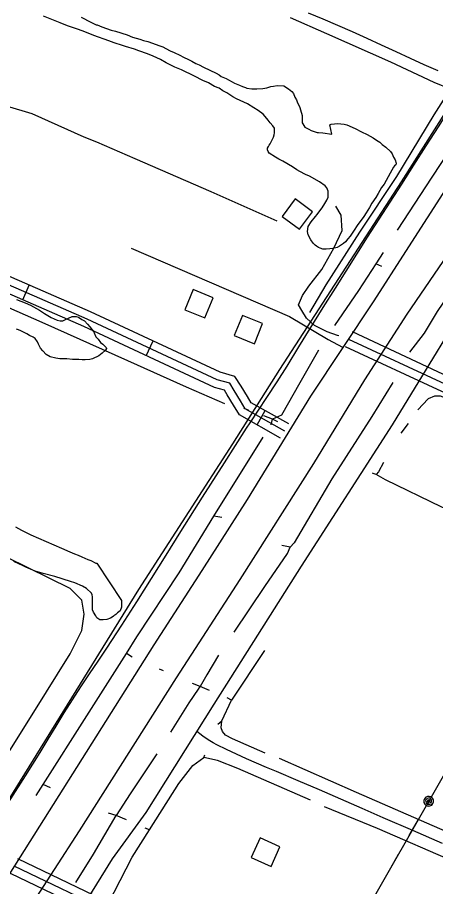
# Model space of a CAD drawing. Extents: x 3297735 to 3335592, y 670436 to 695807.
# Drawn here: x 3306106 to 3306877, y 682048 to 683651 of the extents above; entities that cross this region are included whole.
import ezdxf

# ---------------------------------------------------------------- set-up
doc = ezdxf.new("R2010")
doc.units = 0
for name, color, linetype in [('V-BLDG-OTLN', 7, 'Continuous'), ('V-DTCH-CNTR', 7, 'Continuous'), ('V-RAIL-TRAK', 7, 'Continuous'), ('V-ROAD-CNTR', 7, 'Continuous'), ('V-SITE-VEGE', 7, 'Continuous'), ('V-TOPO-SHOR', 7, 'Continuous'), ('V-UTIL-LINE', 7, 'Continuous')]:
    doc.layers.add(name, color=color, linetype=linetype)

msp = doc.modelspace()

# ---------------------------------------------------------------- linework, layer by layer
at = {"layer": 'V-BLDG-OTLN'}
for points in [[(3306626.3, 683260.4), (3306650.2, 683292.5), (3306618.1, 683316.4), (3306594.2, 683284.3)], [(3306414.7, 683112), (3306451.8, 683097), (3306466.8, 683134.1), (3306429.8, 683149.1)], [(3306505.9, 683064.4), (3306543, 683049.3), (3306558, 683086.4), (3306520.9, 683101.4)], [(3306590.1, 682121.3), (3306553.7, 682137.8), (3306537.2, 682101.4), (3306573.6, 682084.9)]]:
    msp.add_lwpolyline(points, close=True, dxfattribs=at)
at = {"layer": 'V-DTCH-CNTR'}
msp.add_lwpolyline([(3306044, 682223.2), (3306136.2, 682369.9), (3306203.4, 682477.2), (3306224.9, 682520.4), (3306229.3, 682550.6), (3306224.8, 682576), (3306203.1, 682598.1), (3306048, 682673.8)], dxfattribs=at)
at = {"layer": 'V-RAIL-TRAK'}
for points in [[(3306646.1, 683077.7), (3306669.9, 683115.9), (3306692.5, 683151.7), (3306712, 683183.2), (3306731.7, 683214.6), (3306751.6, 683245.9), (3306814.6, 683343.5), (3306837.2, 683378.8), (3306859.8, 683414.3), (3306882.3, 683449.7), (3306932.6, 683530.3)], [(3306535.3, 682903.4), (3306566.2, 682950.4), (3306584.8, 682979.1), (3306603.2, 683007.8), (3306625.2, 683043.9), (3306646.1, 683077.7)], [(3306022.5, 682099), (3306039, 682125), (3306066.5, 682167.4), (3306093.7, 682209.8), (3306120.9, 682252.4), (3306147.9, 682295), (3306162.6, 682319.6), (3306177.4, 682344), (3306192.5, 682368.2), (3306207.8, 682392.4), (3306223.2, 682416.4), (3306238.9, 682440.3), (3306254.8, 682464), (3306270.9, 682487.6), (3306298.5, 682530.4), (3306326, 682573.3), (3306353.2, 682616.4), (3306380.3, 682659.5), (3306407.2, 682702.8), (3306447.6, 682766.4), (3306488.1, 682829.9), (3306528.7, 682893.4), (3306535.3, 682903.4)]]:
    msp.add_lwpolyline(points, dxfattribs=at)
at = {"layer": 'V-ROAD-CNTR'}
for p, q in [((3306116, 683130.1), (3306128, 683157.6)), ((3306343.4, 683027.3), (3306356.1, 683054.5)), ((3306547.9, 682899.8), (3306562.7, 682925.9))]:
    msp.add_line(p, q, dxfattribs=at)
for points in [[(3306591.4, 682875.2), (3306515.3, 682918.3), (3306504.4, 682936.2), (3306492.8, 682955.1), (3306487.8, 682963.4), (3306469.2, 682968.5), (3306228.5, 683081), (3305773.6, 683279.5), (3305448.9, 683414.9), (3305276.4, 683495.6), (3305179.2, 683543.2), (3305116.3, 683570.8), (3305025.6, 683596.9), (3304956.7, 683623.7), (3304731.8, 683713.9), (3304457.3, 683833.8), (3304511.4, 683958.2)], [(3306598.8, 682888.3), (3306526.1, 682929.4), (3306517.2, 682944.1), (3306505.6, 682963), (3306497.5, 682976.3), (3306474.4, 682982.6), (3306234.6, 683094.7), (3305779.5, 683293.3), (3305455, 683428.6), (3305282.9, 683509.2), (3305185.5, 683556.8), (3305121.4, 683585), (3305030.4, 683611.1), (3304962.2, 683637.7), (3304737.6, 683727.7), (3304477, 683841.6), (3304525.1, 683952.2)], [(3306606.2, 682901.3), (3306536.9, 682940.6), (3306530, 682951.9), (3306518.4, 682970.8), (3306507.2, 682989.2), (3306479.6, 682996.7), (3306240.8, 683108.3), (3305785.4, 683307.1), (3305461, 683442.3), (3305289.4, 683522.7), (3305191.8, 683570.5), (3305126.5, 683599.1), (3305035.2, 683625.4), (3304967.7, 683651.6), (3304743.4, 683741.6), (3304496.7, 683849.3), (3304538.9, 683946.2)], [(3306881.6, 683552.8), (3306856.1, 683564.1), (3306830.6, 683575.4), (3306804.1, 683588), (3306777.4, 683600.4), (3306750.7, 683612.6), (3306723.9, 683624.5), (3306697, 683636.3), (3306670, 683647.8), (3306642.9, 683659.1)], [(3304192.9, 679233.4), (3304383.7, 679531.7), (3304520.6, 679750.3), (3304668.9, 679982.1), (3304829.4, 680227.6), (3305006.6, 680506.3), (3305142.6, 680725.3), (3305300.9, 680976.5), (3305510.9, 681300.1), (3305638.3, 681505.2), (3305719.2, 681636.2), (3305863.4, 681851.3), (3306005.2, 682081.2), (3306061.1, 682162.3), (3306330.2, 682595.9), (3306503.2, 682864.6), (3306590.1, 683001.6), (3306814.2, 683348), (3307001.2, 683642.4)], [(3306935.7, 683397.5), (3306821.5, 683219.6), (3306763.4, 683128.2), (3306646.6, 682952.6), (3306529.4, 682762.2), (3306445.8, 682630.8), (3306357.8, 682493.7), (3306039.4, 681989.6), (3305799.4, 681614.1), (3305636.1, 681359.5), (3305375.2, 680948.7), (3305242.5, 680742.1), (3305061.3, 680455.6), (3304904.1, 680203), (3304778.5, 680014.9), (3304644.7, 679807.3), (3304577.5, 679692.1), (3304453.5, 679500.2), (3304351.5, 679340.1)], [(3306698.9, 683063.7), (3306696.4, 683064.8), (3306677.3, 683071.5), (3306653.5, 683082.9), (3306639.1, 683096.8), (3306630.5, 683110.8), (3306624.4, 683120.9), (3306631.5, 683138.2), (3306643.3, 683155.5), (3306667.5, 683186.5), (3306689.5, 683225.4), (3306704.6, 683258.2), (3306703, 683286.8), (3306693.2, 683302.9)], [(3304296.8, 679131), (3304485.2, 679427.5), (3304643.8, 679677.7), (3304822.1, 679956.2), (3304944.1, 680149.2), (3305093.5, 680386.4), (3305333.9, 680752.5), (3305421.3, 680898.4), (3305571.2, 681134.4), (3305709.9, 681350.9), (3305849.8, 681574.6), (3306021.1, 681837.9), (3306128.4, 682008.3), (3306220.7, 682150.9), (3306399.5, 682433.3), (3306516.5, 682614.4), (3306652.7, 682828.7), (3306746.7, 682982.5), (3306824.5, 683104.1), (3306933.2, 683263)], [(3306315.9, 683225.8), (3306607.9, 683099.7), (3306678.8, 683057), (3306705.3, 683043.3)], [(3306969.5, 683182.8), (3306796.8, 682899.7), (3306629, 682638.9), (3306468.5, 682384.2), (3306342.8, 682184.5), (3306280.5, 682098.9), (3306181.2, 681937.8), (3306004.2, 681667.5), (3305918.9, 681528.3), (3305814.3, 681358.9), (3305644, 681099.8), (3305514, 680886.8), (3305487.9, 680854.3), (3305391.6, 680703.6), (3305252.6, 680490.4), (3305145.5, 680314), (3305063.4, 680183.5), (3304875.2, 679892.4), (3304792.7, 679761.7), (3304683.1, 679590.7), (3304601.2, 679460.9), (3304535.3, 679358.3)], [(3306716.7, 683058), (3306894, 682975.4), (3307243.6, 682830), (3307599.5, 682678.8), (3307891.4, 682549.5)], [(3306723, 683071.6), (3306900.1, 682989.1), (3307249.4, 682843.9), (3307605.5, 682692.5), (3307897.5, 682563.2)], [(3306710.4, 683044.4), (3306888, 682961.7), (3307237.8, 682816.2), (3307593.5, 682665), (3307885.3, 682535.8)], [(3306889.7, 682127.3), (3306835.2, 682151.1), (3306780.5, 682174.6), (3306741.4, 682192.1), (3306702.2, 682209.4), (3306662.9, 682226.5), (3306623.5, 682243.3), (3306584, 682260), (3306565.4, 682267.7), (3306546.9, 682275.6), (3306528.4, 682283.7), (3306510.1, 682292), (3306491.8, 682300.6), (3306473.7, 682309.4), (3306467.1, 682313.1), (3306460.6, 682317), (3306454.3, 682321.1), (3306448.1, 682325.4), (3306442.1, 682330), (3306436.2, 682334.8)], [(3307285.7, 681578.1), (3307064.5, 681672.7), (3306868.1, 681757.5), (3306694.5, 681832.8), (3306460.6, 681939.5), (3306293.4, 682009.3), (3306106.6, 682099.2)], [(3308863.9, 680880.3), (3308764, 680917.3), (3308491.6, 681035.4), (3308160.4, 681181.1), (3307871.3, 681305.8), (3307619.1, 681413.6), (3307337.7, 681539.5), (3307058.6, 681658.9), (3306862.1, 681743.7), (3306688.4, 681819.1), (3306454.6, 681925.7), (3306287.3, 681995.6), (3306100.1, 682085.7)], [(3307273.2, 681550.8), (3307052.7, 681645.1), (3306856.1, 681729.9), (3306682.3, 681805.4), (3306448.6, 681912), (3306281.2, 681981.9), (3306093.6, 682072.2)]]:
    msp.add_lwpolyline(points, dxfattribs=at)
at = {"layer": 'V-SITE-VEGE'}
for points in [[(3306380.6, 683567.6), (3306369.9, 683573.5), (3306356.5, 683580), (3306345.8, 683584.2), (3306329.7, 683589.8), (3306321.7, 683593), (3306305.2, 683597.7), (3306299.8, 683599.6), (3306284.6, 683604.2), (3306274.8, 683608.4), (3306246.7, 683618.2), (3306230.2, 683624.7), (3306219, 683628.9), (3306198.5, 683635.8), (3306184.7, 683641.4), (3306166.4, 683648.4), (3306153.9, 683653.5)], [(3306223.4, 683651.7), (3306228.3, 683649.4), (3306236.7, 683644.8), (3306247.4, 683639.2), (3306251, 683637.9), (3306253.2, 683637.4), (3306261.7, 683633.7), (3306270.6, 683630.9), (3306279.1, 683627.6), (3306286.7, 683625.7), (3306308.6, 683619.2), (3306318, 683615), (3306331.8, 683611.3), (3306338.5, 683608.9), (3306346.5, 683606.6), (3306368.4, 683599.1), (3306374.2, 683596.8), (3306380, 683594), (3306388, 683589.9), (3306395.1, 683586.7), (3306405.8, 683581.6), (3306412.5, 683577.9), (3306421.4, 683573.8), (3306427.7, 683570.6), (3306435.2, 683566.4), (3306441, 683564.1), (3306449, 683559.5), (3306472.7, 683548.4), (3306478, 683545.2), (3306482, 683542.5), (3306490.9, 683538.8), (3306495.4, 683536), (3306502, 683532.4), (3306506.5, 683530.1), (3306515.4, 683526.4), (3306521.2, 683523.6), (3306526.6, 683522.2), (3306529.2, 683520.8), (3306538.2, 683519.8), (3306547.2, 683519.7), (3306558.4, 683520.4), (3306566, 683521.7), (3306573.2, 683523.8), (3306578.2, 683524.2), (3306584.9, 683525.5), (3306597, 683525.3), (3306605.9, 683519.8), (3306612.1, 683514.8), (3306614.8, 683511.2), (3306617.8, 683504), (3306620.9, 683499), (3306622.6, 683493.6), (3306624.8, 683489.5), (3306626.5, 683485), (3306627.8, 683481), (3306630.8, 683470.2), (3306631.2, 683464.3), (3306631.1, 683456.7), (3306632.4, 683454.9), (3306635.9, 683449), (3306639.5, 683447.2), (3306643.5, 683445.4), (3306647.9, 683442.6), (3306658.7, 683439.3), (3306660.9, 683439.3), (3306669.4, 683438.7), (3306686, 683435.8), (3306682.1, 683453.4), (3306684.4, 683454.2), (3306690.7, 683455.1), (3306696.1, 683455.9), (3306708.2, 683454.4), (3306713.5, 683453)], [(3306713.5, 683453), (3306728.7, 683446.5), (3306740.7, 683440.1), (3306751, 683435.4), (3306762.1, 683429), (3306768.3, 683424.9), (3306774.1, 683421.2), (3306778.5, 683417.1), (3306785.6, 683411.7), (3306794, 683403.9), (3306796.7, 683399.9), (3306799.7, 683393.6), (3306802.8, 683388.6), (3306804.1, 683382.3), (3306803.6, 683379.6), (3306801.3, 683377.8), (3306799.5, 683375.2), (3306796.3, 683369.4), (3306793.5, 683364), (3306782, 683343.6), (3306777.5, 683337.4), (3306771.1, 683326.7), (3306766.9, 683319.1), (3306759.2, 683308.4), (3306755, 683300.9), (3306749.1, 683290.6), (3306744.5, 683284), (3306732.6, 683267.5), (3306727.1, 683258.7), (3306723, 683253.3), (3306719.4, 683248), (3306715.3, 683243.1), (3306710.7, 683237.3), (3306707.1, 683234.3), (3306699.9, 683229.4), (3306695.3, 683226.8), (3306687.3, 683225.1), (3306682.3, 683224.7), (3306675.1, 683223.9), (3306668.9, 683224), (3306664.4, 683225.4), (3306661.3, 683226.8), (3306657.7, 683229.1), (3306655.1, 683231.3), (3306651.1, 683235), (3306647.1, 683240.9), (3306641.9, 683250.3), (3306640.6, 683256.6), (3306642.1, 683265.6), (3306647.5, 683274.5), (3306655.7, 683283.8), (3306658.9, 683287.8), (3306663.9, 683294.4), (3306668.1, 683300.2), (3306673.1, 683308.2), (3306676.3, 683314), (3306679.1, 683319.8), (3306679.2, 683331), (3306676.6, 683336.9), (3306673.5, 683340.5), (3306662.8, 683347.8), (3306644.6, 683358.4), (3306637, 683361.6), (3306626.8, 683367.1), (3306621.4, 683370.3), (3306613, 683375.8), (3306595.6, 683385.9), (3306588.1, 683390), (3306581.8, 683393.7), (3306570.3, 683401), (3306568.5, 683403.7), (3306567.2, 683407.3), (3306567.3, 683410), (3306569.1, 683413.1), (3306570, 683415.4), (3306571.8, 683418), (3306575.1, 683424.3), (3306578.3, 683430.1), (3306579.7, 683434.5), (3306580.2, 683438.1), (3306580.3, 683447.1), (3306577.2, 683451.1), (3306572.3, 683456.6), (3306568.4, 683462), (3306563.1, 683468.8), (3306559.1, 683472.9), (3306549.8, 683479.3), (3306542.2, 683484.3), (3306530.2, 683491.7), (3306510.2, 683501.3), (3306503, 683505), (3306491.9, 683512.3), (3306484.8, 683516), (3306478.1, 683520.6), (3306469.7, 683523.8), (3306458.1, 683530.7), (3306447.8, 683534.9), (3306432.7, 683542.7), (3306408.6, 683554.7), (3306396.6, 683559.7), (3306380.6, 683567.6)], [(3306104.5, 683131), (3306120.6, 683124.8), (3306130, 683120.5), (3306146.7, 683111.3), (3306156, 683105.1), (3306168.3, 683097.8), (3306179.6, 683093), (3306185, 683091.6), (3306189.9, 683091.7), (3306193.8, 683093.7), (3306206.9, 683099.6), (3306214.7, 683099.7), (3306218.7, 683098.3), (3306224.6, 683093.9), (3306229.5, 683091.5), (3306235.4, 683085.2), (3306239.8, 683080.8), (3306246.2, 683072.1), (3306247.3, 683069.2), (3306250.7, 683061.9), (3306254.7, 683057.5), (3306259.1, 683051.7), (3306263.6, 683048.3), (3306268.5, 683043.9), (3306270, 683042.5), (3306270.5, 683040.5), (3306268.5, 683037.6), (3306262.2, 683032.1), (3306255.9, 683027.2), (3306244.2, 683021.7), (3306239.4, 683020.2), (3306231, 683019.7), (3306225.7, 683019.6), (3306219.3, 683020), (3306207.6, 683020.4), (3306197.3, 683021.3), (3306184.1, 683021.7), (3306176.8, 683022.6), (3306166.5, 683025), (3306159.1, 683029.3), (3306153.2, 683036.1), (3306148.7, 683041), (3306145.2, 683048.3), (3306143.3, 683053.1), (3306138.8, 683059), (3306134.9, 683061.4), (3306128.5, 683064.7), (3306123.6, 683067.6), (3306116.2, 683071), (3306111.3, 683073.9), (3306106.4, 683075.8), (3306104.4, 683076.3)], [(3306102.6, 682711.6), (3306113.4, 682705.3), (3306131.1, 682696.6), (3306187.5, 682672.2), (3306202.7, 682665.5), (3306211.1, 682661.6), (3306217.9, 682659.2), (3306224.8, 682656.4), (3306235.6, 682651.6), (3306241.5, 682649.2), (3306250.8, 682644.8), (3306252.8, 682644.4), (3306297.8, 682575.8), (3306297.9, 682563.1), (3306295.6, 682556.7), (3306290.7, 682552.8), (3306287.3, 682549.8), (3306283.9, 682547.3), (3306282.5, 682545.9), (3306277.6, 682542.9), (3306271.2, 682540.9), (3306264.4, 682540.3), (3306258.1, 682540.3), (3306252.6, 682543.7), (3306250.7, 682547.1), (3306246.2, 682553.9), (3306244.7, 682558.7), (3306244.5, 682582.2), (3306244, 682586.1), (3306242.5, 682589), (3306233.6, 682597.8), (3306225.8, 682602.1), (3306212, 682608.3), (3306203.7, 682610.7), (3306174.8, 682619.8), (3306153.7, 682625.4), (3306139, 682629.7), (3306121.8, 682636.9), (3306116.4, 682639.8), (3306099.7, 682647.5)]]:
    msp.add_lwpolyline(points, dxfattribs=at)
at = {"layer": 'V-TOPO-SHOR'}
for p, q in [((3306780.2, 683217.4), (3306766.8, 683196.8)), ((3306777.7, 683191.9), (3306766.8, 683196.8)), ((3306532.8, 682926.4), (3306523.8, 682930.2)), ((3306576.5, 682910.4), (3306560.5, 682916.1)), ((3306574.2, 682899.9), (3306576.5, 682910.4)), ((3306586, 682905.2), (3306576.5, 682910.4)), ((3306826.5, 682902.1), (3306813, 682884.5)), ((3306468.3, 682731.3), (3306558.9, 682876.8)), ((3306483.2, 682728.5), (3306468.3, 682731.3)), ((3306608.7, 682673.9), (3306593.8, 682677.3)), ((3306561.4, 682483.6), (3306501, 682392)), ((3306317.4, 682471.4), (3306306.9, 682478.1)), ((3306375.6, 682445.9), (3306368.3, 682449.1)), ((3306443, 682416.8), (3306429.1, 682422.4)), ((3306460.4, 682409.7), (3306443, 682416.8)), ((3306482.7, 682353.7), (3306501, 682392)), ((3306501, 682392), (3306492.7, 682395.9)), ((3306475.7, 682347.8), (3306482.7, 682353.7)), ((3306449.8, 682286.1), (3306451.9, 682291.1)), ((3306140.5, 682216.1), (3306153.3, 682236.2)), ((3306166.8, 682230), (3306153.3, 682236.2)), ((3306287.9, 682179.2), (3306273.9, 682183.4)), ((3306307.1, 682170.9), (3306287.9, 682179.2)), ((3306349.6, 682152.5), (3306341.9, 682155.9))]:
    msp.add_line(p, q, dxfattribs=at)
for points in [[(3306904.4, 683519.1), (3306874.5, 683531.5), (3306794.7, 683568.9), (3306676.7, 683620.9), (3306609.5, 683650.3)], [(3306585.1, 683275.6), (3306463.1, 683329.5), (3306322.9, 683390.2), (3306252.2, 683421.1), (3306229.1, 683430.7), (3306133, 683473.4), (3306085.8, 683487.8), (3306005.6, 683524.2), (3305979.5, 683532.9), (3305972.9, 683530.1), (3305934.3, 683445.3), (3305905.2, 683388.6)], [(3306645.3, 683107.2), (3306675.6, 683158), (3306737.4, 683255.1), (3306805.5, 683358), (3306874.2, 683471.5), (3306904.4, 683519.1)], [(3306806.7, 683258.8), (3306870.5, 683356.7), (3306935.9, 683455.7), (3306949.7, 683481.1), (3306952.7, 683491.3), (3306933.9, 683504.3)], [(3306488.3, 682938.5), (3306417.6, 682969.4), (3306309.7, 683017.5), (3306151.8, 683088.6), (3306018.2, 683147.1), (3305822.9, 683229.1), (3305660.1, 683310)], [(3306766.8, 683196.8), (3306734.8, 683147.4), (3306690.6, 683083.1)], [(3306829.6, 683033.5), (3306856.5, 683069.1), (3306880.3, 683109), (3306900, 683137.5)], [(3306661.4, 683037.7), (3306626.5, 682977.5), (3306593.1, 682917.3), (3306576.5, 682910.4)], [(3306798, 682978), (3306759.2, 682915.4), (3306685.5, 682799.9), (3306616, 682681.8), (3306608.7, 682673.9)], [(3306922.7, 682939.1), (3306886, 682952.8), (3306875.1, 682952.7), (3306863.4, 682948), (3306844.1, 682927.2)], [(3306781.1, 682830.1), (3306771.5, 682812.9), (3306767.3, 682808.2)], [(3306767.3, 682808.2), (3306761.8, 682810.1), (3306760.8, 682810.6)], [(3308986.2, 681842.2), (3308896.8, 681879.2), (3308810, 681917.8), (3308696.7, 681967.1), (3308560.7, 682028.6), (3308417.7, 682088.5), (3308272.4, 682152.7), (3308129, 682215.7), (3308001.6, 682268.8), (3307821.5, 682347), (3307723, 682390.6), (3307579.6, 682452.1), (3307447.2, 682509), (3307329.2, 682560.5), (3307190.1, 682618.9), (3307071, 682669.3), (3306888.5, 682747.6), (3306784.5, 682798.5), (3306767.3, 682808.2)], [(3306306.9, 682478.1), (3306326, 682508.5), (3306404.1, 682626.7), (3306468.3, 682731.3)], [(3306505.9, 682517.1), (3306562.5, 682601.3), (3306604, 682662.4), (3306608.7, 682673.9)], [(3306153.3, 682236.2), (3306234.2, 682362.9), (3306306.9, 682478.1)], [(3306476.8, 682475), (3306455.3, 682438.3), (3306443, 682416.8)], [(3306389, 682332.7), (3306422.8, 682386.7), (3306440.1, 682412.1), (3306443, 682416.8)], [(3306489.5, 682327.3), (3306484.4, 682334.2), (3306482, 682340.5), (3306482.7, 682353.7)], [(3306563, 682294), (3306502.4, 682320.4), (3306489.5, 682327.3)], [(3306363.3, 682293.1), (3306314.1, 682218.8), (3306287.9, 682179.2)], [(3306349.6, 682152.5), (3306403.5, 682237.8), (3306429.3, 682271.5), (3306449.8, 682286.1)], [(3306646.6, 682207.1), (3306512.6, 682265.6), (3306474.7, 682280.8), (3306449.8, 682286.1)], [(3306983.8, 682110.7), (3306884.9, 682154.6), (3306731.4, 682221.5), (3306589.5, 682284.1)], [(3306914.3, 682092.2), (3306769.7, 682154.8), (3306672, 682195.3)], [(3306213.8, 682055.6), (3306246.1, 682107.6), (3306287.9, 682179.2)], [(3306273.3, 682016.4), (3306317.8, 682102), (3306349.6, 682152.5)]]:
    msp.add_lwpolyline(points, dxfattribs=at)
at = {"layer": 'V-UTIL-LINE'}
for points in [[(3307600.6, 683492.8), (3306458.1, 681495.3), (3305771.9, 680286.2), (3305158.6, 679171.3)], [(3306864.3, 682205.5), (3306867.2, 682205.7), (3306865.7, 682207.5), (3306862.9, 682207.2), (3306861.8, 682204.5), (3306864.6, 682202.7), (3306869.2, 682203.8), (3306869.6, 682208), (3306866.1, 682211.5), (3306861.7, 682210.5), (3306858.7, 682207.2), (3306859.5, 682202.5), (3306864.1, 682199.4), (3306872.1, 682201), (3306873.2, 682204.3), (3306873, 682207.8), (3306871.4, 682211), (3306868.8, 682213.3), (3306865.4, 682214.4), (3306861.9, 682214.1), (3306858.8, 682212.6), (3306856.5, 682209.9), (3306855.4, 682206.6), (3306855.6, 682203.1), (3306857.2, 682199.9), (3306859.8, 682197.6), (3306863.1, 682196.5), (3306866.6, 682196.8), (3306869.8, 682198.3), (3306872.1, 682201)], [(3306844.9, 682171.6), (3306828, 682142.1)], [(3306808.2, 682107.4), (3306791.3, 682077.9)]]:
    msp.add_lwpolyline(points, dxfattribs=at)

doc.saveas('drawing.dxf')
